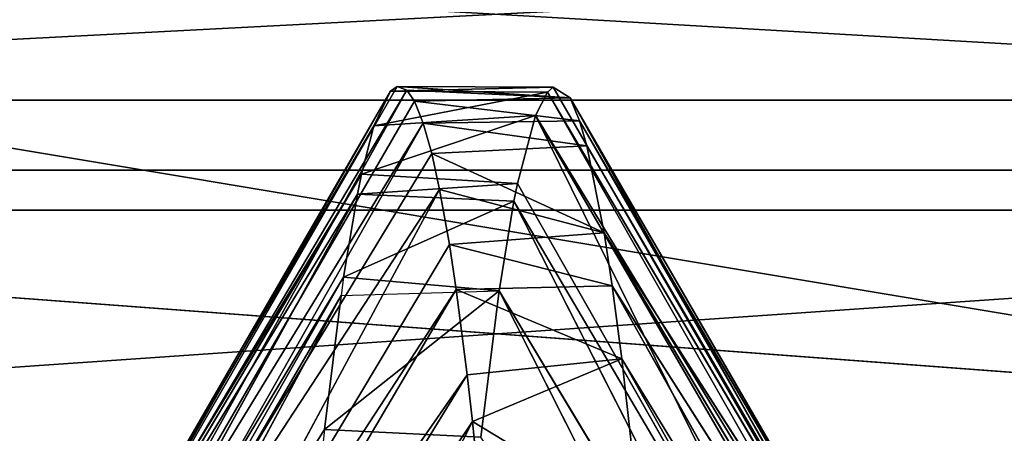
# Model space of a CAD drawing. Extents: x 0 to 4.5, y 0 to 2.5.
# Tile 567 of 656: x 3.1169 to 3.2147, y 1.7155 to 1.7566. Entities that reach past the tile are written whole.
import ezdxf

# ---------------------------------------------------------------- set-up
doc = ezdxf.new("R2010")
doc.units = 0
doc.header["$LTSCALE"] = 2.54
doc.layers.get('0').update_dxf_attribs({"color": 13, "linetype": 'CONTINUOUS'})

# ---------------------------------------------------------------- blocks, each defined once
blk = doc.blocks.new('HACZYK_NA_R_CZNIKI_YUZO_ST')
at = {"color": 0}
for p, q in [((3, 1.748627, 1.482102), (3.5, 1.774656, 1.415032)), ((3, 1.748627, 1.482102), (3.5, 1.774656, 1.415032)), ((3, 1.766703, 1.061538), (3.5, 1.737684, 0.995707)), ((3, 1.766703, 1.061538), (3.5, 1.737684, 0.995707)), ((3, 1.763271, 0.450592), (3.5, 1.679763, 0.402767)), ((3, 1.763271, 0.450592), (3.5, 1.679763, 0.402767)), ((3.113605, 1.680264, 1.207666), (3.153678, 1.749534, 1.228417)), ((3.113605, 1.680264, 1.207666), (3.153678, 1.749534, 1.228417)), ((3.115364, 1.682324, 1.246106), (3.154338, 1.749975, 1.245003)), ((3.115364, 1.682324, 1.246106), (3.154338, 1.749975, 1.245003)), ((3.115364, 1.682324, 1.246106), (3.15531, 1.749623, 1.269425)), ((3.115364, 1.682324, 1.246106), (3.15531, 1.749623, 1.269425)), ((3.115364, 1.682324, 1.246106), (3.153678, 1.749534, 1.228417)), ((3.115364, 1.682324, 1.246106), (3.153678, 1.749534, 1.228417)), ((3.117017, 1.681063, 1.283228), (3.15531, 1.749623, 1.269425)), ((3.117017, 1.681063, 1.283228), (3.15531, 1.749623, 1.269425)), ((3.153678, 1.749534, 1.228417), (3.152046, 1.746085, 1.187555)), ((3.153678, 1.749534, 1.228417), (3.152046, 1.746085, 1.187555)), ((3.154338, 1.749975, 1.245003), (3.153678, 1.749534, 1.228417)), ((3.154338, 1.749975, 1.245003), (3.153678, 1.749534, 1.228417)), ((3.153678, 1.749534, 1.228417), (3.169845, 1.749904, 1.240201)), ((3.153678, 1.749534, 1.228417), (3.169845, 1.749904, 1.240201)), ((3.153678, 1.749534, 1.228417), (3.169275, 1.749409, 1.225706)), ((3.153678, 1.749534, 1.228417), (3.169275, 1.749409, 1.225706)), ((3.15531, 1.749623, 1.269425), (3.154338, 1.749975, 1.245003)), ((3.154338, 1.749975, 1.245003), (3.169845, 1.749904, 1.240201)), ((3.154338, 1.749975, 1.245003), (3.169845, 1.749904, 1.240201)), ((3.154338, 1.749975, 1.245003), (3.171526, 1.748862, 1.283711)), ((3.15531, 1.749623, 1.269425), (3.154338, 1.749975, 1.245003)), ((3.154338, 1.749975, 1.245003), (3.171526, 1.748862, 1.283711)), ((3.156068, 1.748521, 1.288429), (3.15531, 1.749623, 1.269425)), ((3.15531, 1.749623, 1.269425), (3.171526, 1.748862, 1.283711)), ((3.15531, 1.749623, 1.269425), (3.171526, 1.748862, 1.283711)), ((3.156068, 1.748521, 1.288429), (3.15531, 1.749623, 1.269425)), ((3.169275, 1.749409, 1.225706), (3.169845, 1.749904, 1.240201)), ((3.169275, 1.749409, 1.225706), (3.169845, 1.749904, 1.240201)), ((3.208907, 1.682259, 1.241527), (3.169845, 1.749904, 1.240201)), ((3.169845, 1.749904, 1.240201), (3.171526, 1.748862, 1.283711)), ((3.208907, 1.682259, 1.241527), (3.169845, 1.749904, 1.240201)), ((3.169845, 1.749904, 1.240201), (3.171526, 1.748862, 1.283711)), ((3, 1.714066, 1.5452), (3.5, 1.748627, 1.482102)), ((3, 1.714066, 1.5452), (3.5, 1.748627, 1.482102)), ((3, 1.748627, 1.482102), (3.5, 1.748627, 1.482102)), ((3, 1.748627, 1.482102), (3.5, 1.748627, 1.482102)), ((3.117017, 1.681063, 1.283228), (3.156068, 1.748521, 1.288429)), ((3.117017, 1.681063, 1.283228), (3.156068, 1.748521, 1.288429)), ((3.152046, 1.746085, 1.187555), (3.169275, 1.749409, 1.225706)), ((3.152046, 1.746085, 1.187555), (3.169275, 1.749409, 1.225706)), ((3.156068, 1.748521, 1.288429), (3.171526, 1.748862, 1.283711)), ((3.156068, 1.748521, 1.288429), (3.171526, 1.748862, 1.283711)), ((3.156943, 1.74635, 1.310302), (3.156068, 1.748521, 1.288429)), ((3.156068, 1.748521, 1.288429), (3.172464, 1.746585, 1.308337)), ((3.156068, 1.748521, 1.288429), (3.172464, 1.746585, 1.308337)), ((3.156943, 1.74635, 1.310302), (3.156068, 1.748521, 1.288429)), ((3.168098, 1.747099, 1.196214), (3.169275, 1.749409, 1.225706)), ((3.168098, 1.747099, 1.196214), (3.169275, 1.749409, 1.225706)), ((3.208907, 1.682259, 1.241527), (3.169275, 1.749409, 1.225706)), ((3.208907, 1.682259, 1.241527), (3.169275, 1.749409, 1.225706)), ((3.208029, 1.681451, 1.222267), (3.169275, 1.749409, 1.225706)), ((3.208029, 1.681451, 1.222267), (3.169275, 1.749409, 1.225706)), ((3.210929, 1.680764, 1.286905), (3.171526, 1.748862, 1.283711)), ((3.171526, 1.748862, 1.283711), (3.172464, 1.746585, 1.308337)), ((3.210929, 1.680764, 1.286905), (3.171526, 1.748862, 1.283711)), ((3.208907, 1.682259, 1.241527), (3.171526, 1.748862, 1.283711)), ((3.208907, 1.682259, 1.241527), (3.171526, 1.748862, 1.283711)), ((3.171526, 1.748862, 1.283711), (3.172464, 1.746585, 1.308337)), ((3.150817, 1.741286, 1.157061), (3.168098, 1.747099, 1.196214)), ((3.150817, 1.741286, 1.157061), (3.168098, 1.747099, 1.196214)), ((3.152046, 1.746085, 1.187555), (3.168098, 1.747099, 1.196214)), ((3.152046, 1.746085, 1.187555), (3.168098, 1.747099, 1.196214)), ((3.156943, 1.74635, 1.310302), (3.172464, 1.746585, 1.308337)), ((3.156943, 1.74635, 1.310302), (3.172464, 1.746585, 1.308337)), ((3.166304, 1.740354, 1.152261), (3.168098, 1.747099, 1.196214)), ((3.166304, 1.740354, 1.152261), (3.168098, 1.747099, 1.196214)), ((3.208029, 1.681451, 1.222267), (3.168098, 1.747099, 1.196214)), ((3.207161, 1.679833, 1.203492), (3.168098, 1.747099, 1.196214)), ((3.208029, 1.681451, 1.222267), (3.168098, 1.747099, 1.196214)), ((3.207161, 1.679833, 1.203492), (3.168098, 1.747099, 1.196214)), ((3.204976, 1.672298, 1.15735), (3.168098, 1.747099, 1.196214)), ((3.204976, 1.672298, 1.15735), (3.168098, 1.747099, 1.196214)), ((3.212239, 1.677222, 1.316337), (3.172464, 1.746585, 1.308337)), ((3.172464, 1.746585, 1.308337), (3.173177, 1.744079, 1.326718)), ((3.212239, 1.677222, 1.316337), (3.172464, 1.746585, 1.308337)), ((3.210929, 1.680764, 1.286905), (3.172464, 1.746585, 1.308337)), ((3.210929, 1.680764, 1.286905), (3.172464, 1.746585, 1.308337)), ((3.172464, 1.746585, 1.308337), (3.173177, 1.744079, 1.326718)), ((3.113605, 1.680264, 1.207666), (3.152046, 1.746085, 1.187555)), ((3.113605, 1.680264, 1.207666), (3.152046, 1.746085, 1.187555)), ((3.117017, 1.681063, 1.283228), (3.156943, 1.74635, 1.310302)), ((3.117017, 1.681063, 1.283228), (3.156943, 1.74635, 1.310302)), ((3.118227, 1.678084, 1.310526), (3.156943, 1.74635, 1.310302)), ((3.118227, 1.678084, 1.310526), (3.156943, 1.74635, 1.310302)), ((3.152046, 1.746085, 1.187555), (3.150817, 1.741286, 1.157061)), ((3.152046, 1.746085, 1.187555), (3.150817, 1.741286, 1.157061)), ((3.157792, 1.743324, 1.331435), (3.156943, 1.74635, 1.310302)), ((3.156943, 1.74635, 1.310302), (3.173177, 1.744079, 1.326718)), ((3.156943, 1.74635, 1.310302), (3.173177, 1.744079, 1.326718)), ((3.157792, 1.743324, 1.331435), (3.156943, 1.74635, 1.310302)), ((3.157792, 1.743324, 1.331435), (3.173177, 1.744079, 1.326718)), ((3.157792, 1.743324, 1.331435), (3.173177, 1.744079, 1.326718)), ((3.212239, 1.677222, 1.316337), (3.173177, 1.744079, 1.326718)), ((3.173177, 1.744079, 1.326718), (3.174898, 1.735455, 1.369721)), ((3.212239, 1.677222, 1.316337), (3.173177, 1.744079, 1.326718)), ((3.173177, 1.744079, 1.326718), (3.174898, 1.735455, 1.369721)), ((3.118227, 1.678084, 1.310526), (3.157792, 1.743324, 1.331435)), ((3.118227, 1.678084, 1.310526), (3.157792, 1.743324, 1.331435)), ((3.158574, 1.739739, 1.350773), (3.157792, 1.743324, 1.331435)), ((3.157792, 1.743324, 1.331435), (3.174898, 1.735455, 1.369721)), ((3.158574, 1.739739, 1.350773), (3.157792, 1.743324, 1.331435)), ((3.157792, 1.743324, 1.331435), (3.174898, 1.735455, 1.369721)), ((3, 1.74167, 2.062872), (3.5, 1.74167, 2.062872)), ((3, 1.74167, 2.062872), (3.5, 1.74167, 2.062872)), ((3.11236, 1.676818, 1.18111), (3.150817, 1.741286, 1.157061)), ((3.11236, 1.676818, 1.18111), (3.150817, 1.741286, 1.157061)), ((3.113605, 1.680264, 1.207666), (3.150817, 1.741286, 1.157061)), ((3.113605, 1.680264, 1.207666), (3.150817, 1.741286, 1.157061)), ((3.150817, 1.741286, 1.157061), (3.150414, 1.7393, 1.147112)), ((3.150817, 1.741286, 1.157061), (3.150414, 1.7393, 1.147112)), ((3.150817, 1.741286, 1.157061), (3.166304, 1.740354, 1.152261)), ((3.150817, 1.741286, 1.157061), (3.166304, 1.740354, 1.152261)), ((3.118227, 1.678084, 1.310526), (3.158574, 1.739739, 1.350773)), ((3.118227, 1.678084, 1.310526), (3.158574, 1.739739, 1.350773)), ((3.120402, 1.668744, 1.357577), (3.158574, 1.739739, 1.350773)), ((3.120402, 1.668744, 1.357577), (3.158574, 1.739739, 1.350773)), ((3.150414, 1.7393, 1.147112), (3.166304, 1.740354, 1.152261)), ((3.150414, 1.7393, 1.147112), (3.166304, 1.740354, 1.152261)), ((3.15954, 1.734275, 1.374409), (3.158574, 1.739739, 1.350773)), ((3.158574, 1.739739, 1.350773), (3.174898, 1.735455, 1.369721)), ((3.158574, 1.739739, 1.350773), (3.174898, 1.735455, 1.369721)), ((3.15954, 1.734275, 1.374409), (3.158574, 1.739739, 1.350773)), ((3.165951, 1.738578, 1.143739), (3.166304, 1.740354, 1.152261)), ((3.165951, 1.738578, 1.143739), (3.166304, 1.740354, 1.152261)), ((3.204976, 1.672298, 1.15735), (3.166304, 1.740354, 1.152261)), ((3.204976, 1.672298, 1.15735), (3.166304, 1.740354, 1.152261)), ((3.109996, 1.665939, 1.132041), (3.150414, 1.7393, 1.147112)), ((3.109996, 1.665939, 1.132041), (3.150414, 1.7393, 1.147112)), ((3.11236, 1.676818, 1.18111), (3.150414, 1.7393, 1.147112)), ((3.11236, 1.676818, 1.18111), (3.150414, 1.7393, 1.147112)), ((3.150414, 1.7393, 1.147112), (3.149039, 1.73103, 1.113582)), ((3.150414, 1.7393, 1.147112), (3.149039, 1.73103, 1.113582)), ((3.150414, 1.7393, 1.147112), (3.165951, 1.738578, 1.143739)), ((3.150414, 1.7393, 1.147112), (3.165951, 1.738578, 1.143739)), ((3.149039, 1.73103, 1.113582), (3.165951, 1.738578, 1.143739)), ((3.149039, 1.73103, 1.113582), (3.165951, 1.738578, 1.143739)), ((3.164484, 1.729669, 1.108871), (3.165951, 1.738578, 1.143739)), ((3.164484, 1.729669, 1.108871), (3.165951, 1.738578, 1.143739)), ((3.204976, 1.672298, 1.15735), (3.165951, 1.738578, 1.143739)), ((3.204976, 1.672298, 1.15735), (3.165951, 1.738578, 1.143739)), ((3.203546, 1.664762, 1.127968), (3.165951, 1.738578, 1.143739)), ((3.203546, 1.664762, 1.127968), (3.165951, 1.738578, 1.143739)), ((3, 1.737684, 0.995707), (3.5, 1.737684, 0.995707)), ((3, 1.737684, 0.995707), (3.5, 1.737684, 0.995707)), ((3, 1.737684, 0.995707), (3.5, 1.700319, 0.934227)), ((3, 1.737684, 0.995707), (3.5, 1.700319, 0.934227)), ((3.15954, 1.734275, 1.374409), (3.174898, 1.735455, 1.369721)), ((3.15954, 1.734275, 1.374409), (3.174898, 1.735455, 1.369721)), ((3.213874, 1.67021, 1.3517), (3.174898, 1.735455, 1.369721)), ((3.174898, 1.735455, 1.369721), (3.175709, 1.730183, 1.389372)), ((3.213874, 1.67021, 1.3517), (3.174898, 1.735455, 1.369721)), ((3.212239, 1.677222, 1.316337), (3.174898, 1.735455, 1.369721)), ((3.212239, 1.677222, 1.316337), (3.174898, 1.735455, 1.369721)), ((3.174898, 1.735455, 1.369721), (3.175709, 1.730183, 1.389372)), ((3.120402, 1.668744, 1.357577), (3.15954, 1.734275, 1.374409)), ((3.120402, 1.668744, 1.357577), (3.15954, 1.734275, 1.374409)), ((3.160207, 1.729834, 1.390567), (3.15954, 1.734275, 1.374409)), ((3.15954, 1.734275, 1.374409), (3.175709, 1.730183, 1.389372)), ((3.15954, 1.734275, 1.374409), (3.175709, 1.730183, 1.389372)), ((3.160207, 1.729834, 1.390567), (3.15954, 1.734275, 1.374409)), ((3.109253, 1.661366, 1.116969), (3.149039, 1.73103, 1.113582)), ((3.109253, 1.661366, 1.116969), (3.149039, 1.73103, 1.113582)), ((3.109996, 1.665939, 1.132041), (3.149039, 1.73103, 1.113582)), ((3.109996, 1.665939, 1.132041), (3.149039, 1.73103, 1.113582)), ((3.149039, 1.73103, 1.113582), (3.148781, 1.729223, 1.107362)), ((3.149039, 1.73103, 1.113582), (3.164484, 1.729669, 1.108871)), ((3.160207, 1.729834, 1.390567), (3.175709, 1.730183, 1.389372)), ((3.160207, 1.729834, 1.390567), (3.175709, 1.730183, 1.389372)), ((3.215736, 1.658949, 1.390286), (3.175709, 1.730183, 1.389372)), ((3.175709, 1.730183, 1.389372), (3.176674, 1.722946, 1.41224)), ((3.215736, 1.658949, 1.390286), (3.175709, 1.730183, 1.389372)), ((3.213874, 1.67021, 1.3517), (3.175709, 1.730183, 1.389372)), ((3.213874, 1.67021, 1.3517), (3.175709, 1.730183, 1.389372)), ((3.175709, 1.730183, 1.389372), (3.176674, 1.722946, 1.41224)), ((3.10817, 1.653732, 1.095339), (3.148781, 1.729223, 1.107362)), ((3.10817, 1.653732, 1.095339), (3.148781, 1.729223, 1.107362)), ((3.109253, 1.661366, 1.116969), (3.148781, 1.729223, 1.107362)), ((3.109253, 1.661366, 1.116969), (3.148781, 1.729223, 1.107362)), ((3.120402, 1.668744, 1.357577), (3.160207, 1.729834, 1.390567)), ((3.120402, 1.668744, 1.357577), (3.160207, 1.729834, 1.390567)), ((3.121266, 1.663702, 1.375578), (3.160207, 1.729834, 1.390567)), ((3.121266, 1.663702, 1.375578), (3.160207, 1.729834, 1.390567)), ((3.147149, 1.715922, 1.068571), (3.164484, 1.729669, 1.108871)), ((3.147149, 1.715922, 1.068571), (3.164484, 1.729669, 1.108871)), ((3.148781, 1.729223, 1.107362), (3.147149, 1.715922, 1.068571)), ((3.148781, 1.729223, 1.107362), (3.147149, 1.715922, 1.068571)), ((3.148781, 1.729223, 1.107362), (3.164484, 1.729669, 1.108871)), ((3.161306, 1.721342, 1.416844), (3.160207, 1.729834, 1.390567)), ((3.160207, 1.729834, 1.390567), (3.176674, 1.722946, 1.41224)), ((3.160207, 1.729834, 1.390567), (3.176674, 1.722946, 1.41224)), ((3.161306, 1.721342, 1.416844), (3.160207, 1.729834, 1.390567)), ((3.162658, 1.715138, 1.06657), (3.164484, 1.729669, 1.108871)), ((3.162658, 1.715138, 1.06657), (3.164484, 1.729669, 1.108871)), ((3.203546, 1.664762, 1.127968), (3.164484, 1.729669, 1.108871)), ((3.203546, 1.664762, 1.127968), (3.164484, 1.729669, 1.108871)), ((3.202113, 1.655177, 1.099166), (3.164484, 1.729669, 1.108871)), ((3.202113, 1.655177, 1.099166), (3.164484, 1.729669, 1.108871)), ((3.161306, 1.721342, 1.416844), (3.176674, 1.722946, 1.41224)), ((3.161306, 1.721342, 1.416844), (3.176674, 1.722946, 1.41224)), ((3.176674, 1.722946, 1.41224), (3.161839, 1.716702, 1.429415)), ((3.176674, 1.722946, 1.41224), (3.161839, 1.716702, 1.429415)), ((3.216728, 1.651593, 1.410134), (3.176674, 1.722946, 1.41224)), ((3.176674, 1.722946, 1.41224), (3.178485, 1.706602, 1.453752)), ((3.216728, 1.651593, 1.410134), (3.176674, 1.722946, 1.41224)), ((3.215736, 1.658949, 1.390286), (3.176674, 1.722946, 1.41224)), ((3.215736, 1.658949, 1.390286), (3.176674, 1.722946, 1.41224)), ((3.176674, 1.722946, 1.41224), (3.178485, 1.706602, 1.453752)), ((3.121266, 1.663702, 1.375578), (3.161306, 1.721342, 1.416844)), ((3.121266, 1.663702, 1.375578), (3.161306, 1.721342, 1.416844)), ((3.122183, 1.657561, 1.394269), (3.161306, 1.721342, 1.416844)), ((3.122183, 1.657561, 1.394269), (3.161306, 1.721342, 1.416844)), ((3.161839, 1.716702, 1.429415), (3.161306, 1.721342, 1.416844)), ((3.161839, 1.716702, 1.429415), (3.161306, 1.721342, 1.416844)), ((3.122183, 1.657561, 1.394269), (3.161839, 1.716702, 1.429415)), ((3.122183, 1.657561, 1.394269), (3.161839, 1.716702, 1.429415)), ((3.124062, 1.642499, 1.431284), (3.161839, 1.716702, 1.429415)), ((3.124062, 1.642499, 1.431284), (3.161839, 1.716702, 1.429415)), ((3.163471, 1.700429, 1.467056), (3.161839, 1.716702, 1.429415)), ((3.178485, 1.706602, 1.453752), (3.161839, 1.716702, 1.429415)), ((3.163471, 1.700429, 1.467056), (3.161839, 1.716702, 1.429415)), ((3.178485, 1.706602, 1.453752), (3.161839, 1.716702, 1.429415)), ((3.10817, 1.653732, 1.095339), (3.147149, 1.715922, 1.068571)), ((3.10817, 1.653732, 1.095339), (3.147149, 1.715922, 1.068571)), ((3.147149, 1.715922, 1.068571), (3.146983, 1.714388, 1.064678)), ((3.147149, 1.715922, 1.068571), (3.162658, 1.715138, 1.06657))]:
    blk.add_line(p, q, dxfattribs=at)
mesh = blk.add_polyface(dxfattribs=at)
corners = [(3.5, 1.821385, 2.00896), (3, 1.821385, 2.00896), (3, 1.74167, 2.062872)]
mesh.append_faces([[corners[k] for k in face] for face in [(0, 1, 2)]], dxfattribs={"color": 0})
mesh = blk.add_polyface(dxfattribs=at)
corners = [(3.5, 1.821385, 2.00896), (3, 1.74167, 2.062872), (3.5, 1.74167, 2.062872)]
mesh.append_faces([[corners[k] for k in face] for face in [(0, 1, 2)]], dxfattribs={"color": 0})
mesh = blk.add_polyface(dxfattribs=at)
corners = [(3, 1.748627, 1.482102), (3.5, 1.774656, 1.415032), (3.5, 1.748627, 1.482102)]
mesh.append_faces([[corners[k] for k in face] for face in [(0, 1, 2)]], dxfattribs={"color": 0})
mesh = blk.add_polyface(dxfattribs=at)
corners = [(3, 1.748627, 1.482102), (3, 1.774656, 1.415032), (3.5, 1.774656, 1.415032)]
mesh.append_faces([[corners[k] for k in face] for face in [(0, 1, 2)]], dxfattribs={"color": 0})
mesh = blk.add_polyface(dxfattribs=at)
corners = [(3, 1.766703, 1.061538), (3.5, 1.737684, 0.995707), (3.5, 1.766703, 1.061538)]
mesh.append_faces([[corners[k] for k in face] for face in [(0, 1, 2)]], dxfattribs={"color": 0})
mesh = blk.add_polyface(dxfattribs=at)
corners = [(3, 1.766703, 1.061538), (3, 1.737684, 0.995707), (3.5, 1.737684, 0.995707)]
mesh.append_faces([[corners[k] for k in face] for face in [(0, 1, 2)]], dxfattribs={"color": 0})
mesh = blk.add_polyface(dxfattribs=at)
corners = [(3.5, 1.679763, 0.402767), (3, 1.679763, 0.402767), (3, 1.763271, 0.450592)]
mesh.append_faces([[corners[k] for k in face] for face in [(0, 1, 2)]], dxfattribs={"color": 0})
mesh = blk.add_polyface(dxfattribs=at)
corners = [(3.5, 1.679763, 0.402767), (3, 1.763271, 0.450592), (3.5, 1.763271, 0.450592)]
mesh.append_faces([[corners[k] for k in face] for face in [(0, 1, 2)]], dxfattribs={"color": 0})
mesh = blk.add_polyface(dxfattribs=at)
corners = [(3.153678, 1.749534, 1.228417), (3.152046, 1.746085, 1.187555), (3.113605, 1.680264, 1.207666)]
mesh.append_faces([[corners[k] for k in face] for face in [(0, 1, 2)]], dxfattribs={"color": 0})
mesh = blk.add_polyface(dxfattribs=at)
corners = [(3.153678, 1.749534, 1.228417), (3.113605, 1.680264, 1.207666), (3.115364, 1.682324, 1.246106)]
mesh.append_faces([[corners[k] for k in face] for face in [(0, 1, 2)]], dxfattribs={"color": 0})
mesh = blk.add_polyface(dxfattribs=at)
corners = [(3.154338, 1.749975, 1.245003), (3.153678, 1.749534, 1.228417), (3.115364, 1.682324, 1.246106)]
mesh.append_faces([[corners[k] for k in face] for face in [(0, 1, 2)]], dxfattribs={"color": 0})
mesh = blk.add_polyface(dxfattribs=at)
corners = [(3.154338, 1.749975, 1.245003), (3.115364, 1.682324, 1.246106), (3.15531, 1.749623, 1.269425)]
mesh.append_faces([[corners[k] for k in face] for face in [(0, 1, 2)]], dxfattribs={"color": 0})
mesh = blk.add_polyface(dxfattribs=at)
corners = [(3.15531, 1.749623, 1.269425), (3.115364, 1.682324, 1.246106), (3.117017, 1.681063, 1.283228)]
mesh.append_faces([[corners[k] for k in face] for face in [(0, 1, 2)]], dxfattribs={"color": 0})
mesh = blk.add_polyface(dxfattribs=at)
corners = [(3.15531, 1.749623, 1.269425), (3.117017, 1.681063, 1.283228), (3.156068, 1.748521, 1.288429)]
mesh.append_faces([[corners[k] for k in face] for face in [(0, 1, 2)]], dxfattribs={"color": 0})
mesh = blk.add_polyface(dxfattribs=at)
corners = [(3.153678, 1.749534, 1.228417), (3.169275, 1.749409, 1.225706), (3.152046, 1.746085, 1.187555)]
mesh.append_faces([[corners[k] for k in face] for face in [(0, 1, 2)]], dxfattribs={"color": 0})
mesh = blk.add_polyface(dxfattribs=at)
corners = [(3.154338, 1.749975, 1.245003), (3.169845, 1.749904, 1.240201), (3.153678, 1.749534, 1.228417)]
mesh.append_faces([[corners[k] for k in face] for face in [(0, 1, 2)]], dxfattribs={"color": 0})
mesh = blk.add_polyface(dxfattribs=at)
corners = [(3.169845, 1.749904, 1.240201), (3.169275, 1.749409, 1.225706), (3.153678, 1.749534, 1.228417)]
mesh.append_faces([[corners[k] for k in face] for face in [(0, 1, 2)]], dxfattribs={"color": 0})
mesh = blk.add_polyface(dxfattribs=at)
corners = [(3.171526, 1.748862, 1.283711), (3.169845, 1.749904, 1.240201), (3.154338, 1.749975, 1.245003)]
mesh.append_faces([[corners[k] for k in face] for face in [(0, 1, 2)]], dxfattribs={"color": 0})
mesh = blk.add_polyface(dxfattribs=at)
corners = [(3.171526, 1.748862, 1.283711), (3.154338, 1.749975, 1.245003), (3.15531, 1.749623, 1.269425)]
mesh.append_faces([[corners[k] for k in face] for face in [(0, 1, 2)]], dxfattribs={"color": 0})
mesh = blk.add_polyface(dxfattribs=at)
corners = [(3.156068, 1.748521, 1.288429), (3.171526, 1.748862, 1.283711), (3.15531, 1.749623, 1.269425)]
mesh.append_faces([[corners[k] for k in face] for face in [(0, 1, 2)]], dxfattribs={"color": 0})
mesh = blk.add_polyface(dxfattribs=at)
corners = [(3.169845, 1.749904, 1.240201), (3.208907, 1.682259, 1.241527), (3.169275, 1.749409, 1.225706)]
mesh.append_faces([[corners[k] for k in face] for face in [(0, 1, 2)]], dxfattribs={"color": 0})
mesh = blk.add_polyface(dxfattribs=at)
corners = [(3.169845, 1.749904, 1.240201), (3.171526, 1.748862, 1.283711), (3.208907, 1.682259, 1.241527)]
mesh.append_faces([[corners[k] for k in face] for face in [(0, 1, 2)]], dxfattribs={"color": 0})
mesh = blk.add_polyface(dxfattribs=at)
corners = [(3, 1.714066, 1.5452), (3.5, 1.748627, 1.482102), (3.5, 1.714066, 1.5452)]
mesh.append_faces([[corners[k] for k in face] for face in [(0, 1, 2)]], dxfattribs={"color": 0})
mesh = blk.add_polyface(dxfattribs=at)
corners = [(3, 1.714066, 1.5452), (3, 1.748627, 1.482102), (3.5, 1.748627, 1.482102)]
mesh.append_faces([[corners[k] for k in face] for face in [(0, 1, 2)]], dxfattribs={"color": 0})
mesh = blk.add_polyface(dxfattribs=at)
corners = [(3.156068, 1.748521, 1.288429), (3.117017, 1.681063, 1.283228), (3.156943, 1.74635, 1.310302)]
mesh.append_faces([[corners[k] for k in face] for face in [(0, 1, 2)]], dxfattribs={"color": 0})
mesh = blk.add_polyface(dxfattribs=at)
corners = [(3.169275, 1.749409, 1.225706), (3.168098, 1.747099, 1.196214), (3.152046, 1.746085, 1.187555)]
mesh.append_faces([[corners[k] for k in face] for face in [(0, 1, 2)]], dxfattribs={"color": 0})
mesh = blk.add_polyface(dxfattribs=at)
corners = [(3.172464, 1.746585, 1.308337), (3.171526, 1.748862, 1.283711), (3.156068, 1.748521, 1.288429)]
mesh.append_faces([[corners[k] for k in face] for face in [(0, 1, 2)]], dxfattribs={"color": 0})
mesh = blk.add_polyface(dxfattribs=at)
corners = [(3.156943, 1.74635, 1.310302), (3.172464, 1.746585, 1.308337), (3.156068, 1.748521, 1.288429)]
mesh.append_faces([[corners[k] for k in face] for face in [(0, 1, 2)]], dxfattribs={"color": 0})
mesh = blk.add_polyface(dxfattribs=at)
corners = [(3.169275, 1.749409, 1.225706), (3.208029, 1.681451, 1.222267), (3.168098, 1.747099, 1.196214)]
mesh.append_faces([[corners[k] for k in face] for face in [(0, 1, 2)]], dxfattribs={"color": 0})
mesh = blk.add_polyface(dxfattribs=at)
corners = [(3.169275, 1.749409, 1.225706), (3.208907, 1.682259, 1.241527), (3.208029, 1.681451, 1.222267)]
mesh.append_faces([[corners[k] for k in face] for face in [(0, 1, 2)]], dxfattribs={"color": 0})
mesh = blk.add_polyface(dxfattribs=at)
corners = [(3.171526, 1.748862, 1.283711), (3.172464, 1.746585, 1.308337), (3.210929, 1.680764, 1.286905)]
mesh.append_faces([[corners[k] for k in face] for face in [(0, 1, 2)]], dxfattribs={"color": 0})
mesh = blk.add_polyface(dxfattribs=at)
corners = [(3.171526, 1.748862, 1.283711), (3.210929, 1.680764, 1.286905), (3.208907, 1.682259, 1.241527)]
mesh.append_faces([[corners[k] for k in face] for face in [(0, 1, 2)]], dxfattribs={"color": 0})
mesh = blk.add_polyface(dxfattribs=at)
corners = [(3.168098, 1.747099, 1.196214), (3.166304, 1.740354, 1.152261), (3.150817, 1.741286, 1.157061)]
mesh.append_faces([[corners[k] for k in face] for face in [(0, 1, 2)]], dxfattribs={"color": 0})
mesh = blk.add_polyface(dxfattribs=at)
corners = [(3.168098, 1.747099, 1.196214), (3.150817, 1.741286, 1.157061), (3.152046, 1.746085, 1.187555)]
mesh.append_faces([[corners[k] for k in face] for face in [(0, 1, 2)]], dxfattribs={"color": 0})
mesh = blk.add_polyface(dxfattribs=at)
corners = [(3.173177, 1.744079, 1.326718), (3.172464, 1.746585, 1.308337), (3.156943, 1.74635, 1.310302)]
mesh.append_faces([[corners[k] for k in face] for face in [(0, 1, 2)]], dxfattribs={"color": 0})
mesh = blk.add_polyface(dxfattribs=at)
corners = [(3.168098, 1.747099, 1.196214), (3.204976, 1.672298, 1.15735), (3.166304, 1.740354, 1.152261)]
mesh.append_faces([[corners[k] for k in face] for face in [(0, 1, 2)]], dxfattribs={"color": 0})
mesh = blk.add_polyface(dxfattribs=at)
corners = [(3.168098, 1.747099, 1.196214), (3.208029, 1.681451, 1.222267), (3.207161, 1.679833, 1.203492)]
mesh.append_faces([[corners[k] for k in face] for face in [(0, 1, 2)]], dxfattribs={"color": 0})
mesh = blk.add_polyface(dxfattribs=at)
corners = [(3.168098, 1.747099, 1.196214), (3.207161, 1.679833, 1.203492), (3.204976, 1.672298, 1.15735)]
mesh.append_faces([[corners[k] for k in face] for face in [(0, 1, 2)]], dxfattribs={"color": 0})
mesh = blk.add_polyface(dxfattribs=at)
corners = [(3.172464, 1.746585, 1.308337), (3.173177, 1.744079, 1.326718), (3.212239, 1.677222, 1.316337)]
mesh.append_faces([[corners[k] for k in face] for face in [(0, 1, 2)]], dxfattribs={"color": 0})
mesh = blk.add_polyface(dxfattribs=at)
corners = [(3.172464, 1.746585, 1.308337), (3.212239, 1.677222, 1.316337), (3.210929, 1.680764, 1.286905)]
mesh.append_faces([[corners[k] for k in face] for face in [(0, 1, 2)]], dxfattribs={"color": 0})
mesh = blk.add_polyface(dxfattribs=at)
corners = [(3.152046, 1.746085, 1.187555), (3.150817, 1.741286, 1.157061), (3.113605, 1.680264, 1.207666)]
mesh.append_faces([[corners[k] for k in face] for face in [(0, 1, 2)]], dxfattribs={"color": 0})
mesh = blk.add_polyface(dxfattribs=at)
corners = [(3.156943, 1.74635, 1.310302), (3.117017, 1.681063, 1.283228), (3.118227, 1.678084, 1.310526)]
mesh.append_faces([[corners[k] for k in face] for face in [(0, 1, 2)]], dxfattribs={"color": 0})
mesh = blk.add_polyface(dxfattribs=at)
corners = [(3.156943, 1.74635, 1.310302), (3.118227, 1.678084, 1.310526), (3.157792, 1.743324, 1.331435)]
mesh.append_faces([[corners[k] for k in face] for face in [(0, 1, 2)]], dxfattribs={"color": 0})
mesh = blk.add_polyface(dxfattribs=at)
corners = [(3.157792, 1.743324, 1.331435), (3.173177, 1.744079, 1.326718), (3.156943, 1.74635, 1.310302)]
mesh.append_faces([[corners[k] for k in face] for face in [(0, 1, 2)]], dxfattribs={"color": 0})
mesh = blk.add_polyface(dxfattribs=at)
corners = [(3.174898, 1.735455, 1.369721), (3.173177, 1.744079, 1.326718), (3.157792, 1.743324, 1.331435)]
mesh.append_faces([[corners[k] for k in face] for face in [(0, 1, 2)]], dxfattribs={"color": 0})
mesh = blk.add_polyface(dxfattribs=at)
corners = [(3.173177, 1.744079, 1.326718), (3.174898, 1.735455, 1.369721), (3.212239, 1.677222, 1.316337)]
mesh.append_faces([[corners[k] for k in face] for face in [(0, 1, 2)]], dxfattribs={"color": 0})
mesh = blk.add_polyface(dxfattribs=at)
corners = [(3.157792, 1.743324, 1.331435), (3.118227, 1.678084, 1.310526), (3.158574, 1.739739, 1.350773)]
mesh.append_faces([[corners[k] for k in face] for face in [(0, 1, 2)]], dxfattribs={"color": 0})
mesh = blk.add_polyface(dxfattribs=at)
corners = [(3.174898, 1.735455, 1.369721), (3.157792, 1.743324, 1.331435), (3.158574, 1.739739, 1.350773)]
mesh.append_faces([[corners[k] for k in face] for face in [(0, 1, 2)]], dxfattribs={"color": 0})
mesh = blk.add_polyface(dxfattribs=at)
corners = [(3.5, 1.74167, 2.062872), (3, 1.74167, 2.062872), (3, 1.656911, 2.108442)]
mesh.append_faces([[corners[k] for k in face] for face in [(0, 1, 2)]], dxfattribs={"color": 0})
mesh = blk.add_polyface(dxfattribs=at)
corners = [(3.5, 1.74167, 2.062872), (3, 1.656911, 2.108442), (3.5, 1.656911, 2.108442)]
mesh.append_faces([[corners[k] for k in face] for face in [(0, 1, 2)]], dxfattribs={"color": 0})
mesh = blk.add_polyface(dxfattribs=at)
corners = [(3.150817, 1.741286, 1.157061), (3.150414, 1.7393, 1.147112), (3.11236, 1.676818, 1.18111)]
mesh.append_faces([[corners[k] for k in face] for face in [(0, 1, 2)]], dxfattribs={"color": 0})
mesh = blk.add_polyface(dxfattribs=at)
corners = [(3.150817, 1.741286, 1.157061), (3.11236, 1.676818, 1.18111), (3.113605, 1.680264, 1.207666)]
mesh.append_faces([[corners[k] for k in face] for face in [(0, 1, 2)]], dxfattribs={"color": 0})
mesh = blk.add_polyface(dxfattribs=at)
corners = [(3.150817, 1.741286, 1.157061), (3.166304, 1.740354, 1.152261), (3.150414, 1.7393, 1.147112)]
mesh.append_faces([[corners[k] for k in face] for face in [(0, 1, 2)]], dxfattribs={"color": 0})
mesh = blk.add_polyface(dxfattribs=at)
corners = [(3.158574, 1.739739, 1.350773), (3.118227, 1.678084, 1.310526), (3.120402, 1.668744, 1.357577)]
mesh.append_faces([[corners[k] for k in face] for face in [(0, 1, 2)]], dxfattribs={"color": 0})
mesh = blk.add_polyface(dxfattribs=at)
corners = [(3.158574, 1.739739, 1.350773), (3.120402, 1.668744, 1.357577), (3.15954, 1.734275, 1.374409)]
mesh.append_faces([[corners[k] for k in face] for face in [(0, 1, 2)]], dxfattribs={"color": 0})
mesh = blk.add_polyface(dxfattribs=at)
corners = [(3.166304, 1.740354, 1.152261), (3.165951, 1.738578, 1.143739), (3.150414, 1.7393, 1.147112)]
mesh.append_faces([[corners[k] for k in face] for face in [(0, 1, 2)]], dxfattribs={"color": 0})
mesh = blk.add_polyface(dxfattribs=at)
corners = [(3.15954, 1.734275, 1.374409), (3.174898, 1.735455, 1.369721), (3.158574, 1.739739, 1.350773)]
mesh.append_faces([[corners[k] for k in face] for face in [(0, 1, 2)]], dxfattribs={"color": 0})
mesh = blk.add_polyface(dxfattribs=at)
corners = [(3.166304, 1.740354, 1.152261), (3.204976, 1.672298, 1.15735), (3.165951, 1.738578, 1.143739)]
mesh.append_faces([[corners[k] for k in face] for face in [(0, 1, 2)]], dxfattribs={"color": 0})
mesh = blk.add_polyface(dxfattribs=at)
corners = [(3.150414, 1.7393, 1.147112), (3.149039, 1.73103, 1.113582), (3.109996, 1.665939, 1.132041)]
mesh.append_faces([[corners[k] for k in face] for face in [(0, 1, 2)]], dxfattribs={"color": 0})
mesh = blk.add_polyface(dxfattribs=at)
corners = [(3.150414, 1.7393, 1.147112), (3.109996, 1.665939, 1.132041), (3.11236, 1.676818, 1.18111)]
mesh.append_faces([[corners[k] for k in face] for face in [(0, 1, 2)]], dxfattribs={"color": 0})
mesh = blk.add_polyface(dxfattribs=at)
corners = [(3.150414, 1.7393, 1.147112), (3.165951, 1.738578, 1.143739), (3.149039, 1.73103, 1.113582)]
mesh.append_faces([[corners[k] for k in face] for face in [(0, 1, 2)]], dxfattribs={"color": 0})
mesh = blk.add_polyface(dxfattribs=at)
corners = [(3.165951, 1.738578, 1.143739), (3.164484, 1.729669, 1.108871), (3.149039, 1.73103, 1.113582)]
mesh.append_faces([[corners[k] for k in face] for face in [(0, 1, 2)]], dxfattribs={"color": 0})
mesh = blk.add_polyface(dxfattribs=at)
corners = [(3.165951, 1.738578, 1.143739), (3.203546, 1.664762, 1.127968), (3.164484, 1.729669, 1.108871)]
mesh.append_faces([[corners[k] for k in face] for face in [(0, 1, 2)]], dxfattribs={"color": 0})
mesh = blk.add_polyface(dxfattribs=at)
corners = [(3.165951, 1.738578, 1.143739), (3.204976, 1.672298, 1.15735), (3.203546, 1.664762, 1.127968)]
mesh.append_faces([[corners[k] for k in face] for face in [(0, 1, 2)]], dxfattribs={"color": 0})
mesh = blk.add_polyface(dxfattribs=at)
corners = [(3, 1.737684, 0.995707), (3.5, 1.700319, 0.934227), (3.5, 1.737684, 0.995707)]
mesh.append_faces([[corners[k] for k in face] for face in [(0, 1, 2)]], dxfattribs={"color": 0})
mesh = blk.add_polyface(dxfattribs=at)
corners = [(3, 1.737684, 0.995707), (3, 1.700319, 0.934227), (3.5, 1.700319, 0.934227)]
mesh.append_faces([[corners[k] for k in face] for face in [(0, 1, 2)]], dxfattribs={"color": 0})
mesh = blk.add_polyface(dxfattribs=at)
corners = [(3.175709, 1.730183, 1.389372), (3.174898, 1.735455, 1.369721), (3.15954, 1.734275, 1.374409)]
mesh.append_faces([[corners[k] for k in face] for face in [(0, 1, 2)]], dxfattribs={"color": 0})
mesh = blk.add_polyface(dxfattribs=at)
corners = [(3.174898, 1.735455, 1.369721), (3.175709, 1.730183, 1.389372), (3.213874, 1.67021, 1.3517)]
mesh.append_faces([[corners[k] for k in face] for face in [(0, 1, 2)]], dxfattribs={"color": 0})
mesh = blk.add_polyface(dxfattribs=at)
corners = [(3.174898, 1.735455, 1.369721), (3.213874, 1.67021, 1.3517), (3.212239, 1.677222, 1.316337)]
mesh.append_faces([[corners[k] for k in face] for face in [(0, 1, 2)]], dxfattribs={"color": 0})
mesh = blk.add_polyface(dxfattribs=at)
corners = [(3.15954, 1.734275, 1.374409), (3.120402, 1.668744, 1.357577), (3.160207, 1.729834, 1.390567)]
mesh.append_faces([[corners[k] for k in face] for face in [(0, 1, 2)]], dxfattribs={"color": 0})
mesh = blk.add_polyface(dxfattribs=at)
corners = [(3.160207, 1.729834, 1.390567), (3.175709, 1.730183, 1.389372), (3.15954, 1.734275, 1.374409)]
mesh.append_faces([[corners[k] for k in face] for face in [(0, 1, 2)]], dxfattribs={"color": 0})
mesh = blk.add_polyface(dxfattribs=at)
corners = [(3.149039, 1.73103, 1.113582), (3.148781, 1.729223, 1.107362), (3.109253, 1.661366, 1.116969)]
mesh.append_faces([[corners[k] for k in face] for face in [(0, 1, 2)]], dxfattribs={"color": 0})
mesh = blk.add_polyface(dxfattribs=at)
corners = [(3.149039, 1.73103, 1.113582), (3.109253, 1.661366, 1.116969), (3.109996, 1.665939, 1.132041)]
mesh.append_faces([[corners[k] for k in face] for face in [(0, 1, 2)]], dxfattribs={"color": 0})
mesh = blk.add_polyface(dxfattribs=at)
corners = [(3.176674, 1.722946, 1.41224), (3.175709, 1.730183, 1.389372), (3.160207, 1.729834, 1.390567)]
mesh.append_faces([[corners[k] for k in face] for face in [(0, 1, 2)]], dxfattribs={"color": 0})
mesh = blk.add_polyface(dxfattribs=at)
corners = [(3.175709, 1.730183, 1.389372), (3.176674, 1.722946, 1.41224), (3.215736, 1.658949, 1.390286)]
mesh.append_faces([[corners[k] for k in face] for face in [(0, 1, 2)]], dxfattribs={"color": 0})
mesh = blk.add_polyface(dxfattribs=at)
corners = [(3.175709, 1.730183, 1.389372), (3.215736, 1.658949, 1.390286), (3.213874, 1.67021, 1.3517)]
mesh.append_faces([[corners[k] for k in face] for face in [(0, 1, 2)]], dxfattribs={"color": 0})
mesh = blk.add_polyface(dxfattribs=at)
corners = [(3.148781, 1.729223, 1.107362), (3.147149, 1.715922, 1.068571), (3.10817, 1.653732, 1.095339)]
mesh.append_faces([[corners[k] for k in face] for face in [(0, 1, 2)]], dxfattribs={"color": 0})
mesh = blk.add_polyface(dxfattribs=at)
corners = [(3.148781, 1.729223, 1.107362), (3.10817, 1.653732, 1.095339), (3.109253, 1.661366, 1.116969)]
mesh.append_faces([[corners[k] for k in face] for face in [(0, 1, 2)]], dxfattribs={"color": 0})
mesh = blk.add_polyface(dxfattribs=at)
corners = [(3.160207, 1.729834, 1.390567), (3.120402, 1.668744, 1.357577), (3.121266, 1.663702, 1.375578)]
mesh.append_faces([[corners[k] for k in face] for face in [(0, 1, 2)]], dxfattribs={"color": 0})
mesh = blk.add_polyface(dxfattribs=at)
corners = [(3.160207, 1.729834, 1.390567), (3.121266, 1.663702, 1.375578), (3.161306, 1.721342, 1.416844)]
mesh.append_faces([[corners[k] for k in face] for face in [(0, 1, 2)]], dxfattribs={"color": 0})
mesh = blk.add_polyface(dxfattribs=at)
corners = [(3.164484, 1.729669, 1.108871), (3.162658, 1.715138, 1.06657), (3.147149, 1.715922, 1.068571)]
mesh.append_faces([[corners[k] for k in face] for face in [(0, 1, 2)]], dxfattribs={"color": 0})
mesh = blk.add_polyface(dxfattribs=at)
corners = [(3.164484, 1.729669, 1.108871), (3.147149, 1.715922, 1.068571), (3.148781, 1.729223, 1.107362)]
mesh.append_faces([[corners[k] for k in face] for face in [(0, 1, 2)]], dxfattribs={"color": 0})
mesh = blk.add_polyface(dxfattribs=at)
corners = [(3.161306, 1.721342, 1.416844), (3.176674, 1.722946, 1.41224), (3.160207, 1.729834, 1.390567)]
mesh.append_faces([[corners[k] for k in face] for face in [(0, 1, 2)]], dxfattribs={"color": 0})
mesh = blk.add_polyface(dxfattribs=at)
corners = [(3.164484, 1.729669, 1.108871), (3.202113, 1.655177, 1.099166), (3.162658, 1.715138, 1.06657)]
mesh.append_faces([[corners[k] for k in face] for face in [(0, 1, 2)]], dxfattribs={"color": 0})
mesh = blk.add_polyface(dxfattribs=at)
corners = [(3.164484, 1.729669, 1.108871), (3.203546, 1.664762, 1.127968), (3.202113, 1.655177, 1.099166)]
mesh.append_faces([[corners[k] for k in face] for face in [(0, 1, 2)]], dxfattribs={"color": 0})
mesh = blk.add_polyface(dxfattribs=at)
corners = [(3.161839, 1.716702, 1.429415), (3.176674, 1.722946, 1.41224), (3.161306, 1.721342, 1.416844)]
mesh.append_faces([[corners[k] for k in face] for face in [(0, 1, 2)]], dxfattribs={"color": 0})
mesh = blk.add_polyface(dxfattribs=at)
corners = [(3.178485, 1.706602, 1.453752), (3.176674, 1.722946, 1.41224), (3.161839, 1.716702, 1.429415)]
mesh.append_faces([[corners[k] for k in face] for face in [(0, 1, 2)]], dxfattribs={"color": 0})
mesh = blk.add_polyface(dxfattribs=at)
corners = [(3.176674, 1.722946, 1.41224), (3.178485, 1.706602, 1.453752), (3.216728, 1.651593, 1.410134)]
mesh.append_faces([[corners[k] for k in face] for face in [(0, 1, 2)]], dxfattribs={"color": 0})
mesh = blk.add_polyface(dxfattribs=at)
corners = [(3.176674, 1.722946, 1.41224), (3.216728, 1.651593, 1.410134), (3.215736, 1.658949, 1.390286)]
mesh.append_faces([[corners[k] for k in face] for face in [(0, 1, 2)]], dxfattribs={"color": 0})
mesh = blk.add_polyface(dxfattribs=at)
corners = [(3.161306, 1.721342, 1.416844), (3.121266, 1.663702, 1.375578), (3.122183, 1.657561, 1.394269)]
mesh.append_faces([[corners[k] for k in face] for face in [(0, 1, 2)]], dxfattribs={"color": 0})
mesh = blk.add_polyface(dxfattribs=at)
corners = [(3.161306, 1.721342, 1.416844), (3.122183, 1.657561, 1.394269), (3.161839, 1.716702, 1.429415)]
mesh.append_faces([[corners[k] for k in face] for face in [(0, 1, 2)]], dxfattribs={"color": 0})
mesh = blk.add_polyface(dxfattribs=at)
corners = [(3.161839, 1.716702, 1.429415), (3.122183, 1.657561, 1.394269), (3.124062, 1.642499, 1.431284)]
mesh.append_faces([[corners[k] for k in face] for face in [(0, 1, 2)]], dxfattribs={"color": 0})
mesh = blk.add_polyface(dxfattribs=at)
corners = [(3.161839, 1.716702, 1.429415), (3.124062, 1.642499, 1.431284), (3.163471, 1.700429, 1.467056)]
mesh.append_faces([[corners[k] for k in face] for face in [(0, 1, 2)]], dxfattribs={"color": 0})
mesh = blk.add_polyface(dxfattribs=at)
corners = [(3.163471, 1.700429, 1.467056), (3.178485, 1.706602, 1.453752), (3.161839, 1.716702, 1.429415)]
mesh.append_faces([[corners[k] for k in face] for face in [(0, 1, 2)]], dxfattribs={"color": 0})
mesh = blk.add_polyface(dxfattribs=at)
corners = [(3.147149, 1.715922, 1.068571), (3.146983, 1.714388, 1.064678), (3.10817, 1.653732, 1.095339)]
mesh.append_faces([[corners[k] for k in face] for face in [(0, 1, 2)]], dxfattribs={"color": 0})

msp = doc.modelspace()

# ---------------------------------------------------------------- block references
at = {"color": 0}
msp.add_blockref('HACZYK_NA_R_CZNIKI_YUZO_ST', (0, 0), dxfattribs=at)

doc.saveas('drawing.dxf')
